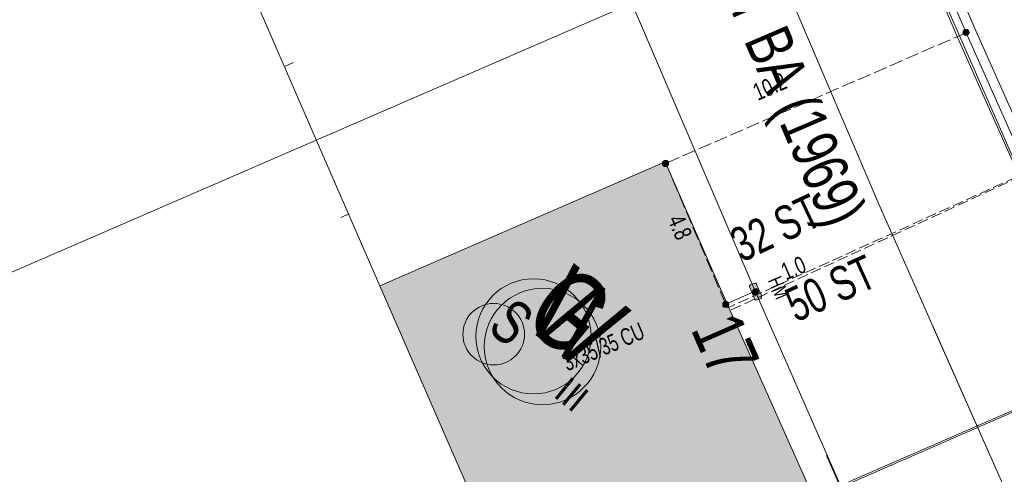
# Model space of a CAD drawing. Header units: metres. Extents: x -740 to 758, y -633 to 854.
# Tile 898 of 1056: x 300 to 331, y 184 to 199. Entities that reach past the tile are written whole.
import ezdxf

# ---------------------------------------------------------------- set-up
doc = ezdxf.new("R2010")
doc.units = ezdxf.units.M
doc.header["$MEASUREMENT"] = 0
doc.linetypes.add('333_125', pattern=[0.4576, 0.3328, -0.1248])
doc.linetypes.add('416_125', pattern=[0.5408, 0.416, -0.1248])
for name, color, linetype in [('Gas.LOVION', 7, 'Continuous'), ('Grundkarte.LOVION', 7, 'Continuous'), ('Grundkarte_Text.LOVION', 7, 'Continuous'), ('Strom.LOVION', 7, 'Continuous'), ('StromBemass.LOVION', 7, 'Continuous'), ('Wasser.LOVION', 7, 'Continuous')]:
    doc.layers.add(name, color=color, linetype=linetype)
doc.styles.add('ERSTELLTER_STIL_1', font='arial.ttf')

msp = doc.modelspace()

# ---------------------------------------------------------------- hatches: boundary and pattern name
at = {"layer": 'Gas.LOVION', "linetype": 'Continuous', "lineweight": 13}
msp.add_hatch(color=7, dxfattribs=at).paths.add_polyline_path([(322.561, 189.268), (322.242, 189.961), (321.918, 189.796), (322.221, 189.116)])
at = {"layer": 'Grundkarte.LOVION', "linetype": 'Continuous', "lineweight": 18}
msp.add_hatch(color=9, dxfattribs=at).paths.add_polyline_path([(311.584, 190.293), (316.156, 179.805), (325.089, 183.663), (322.25, 190.035), (320.459, 194.146)])
at = {"layer": 'Strom.LOVION', "linetype": 'Continuous', "lineweight": 13}
for points in [[(322.551, 189.223), (322.131, 190.186), (321.919, 190.092), (322.352, 189.144)], [(323.087, 190.236), (323.239, 189.896), (323.225, 189.88), (323.258, 189.853), (323.316, 189.859), (323.43, 189.9), (323.457, 189.932), (323.451, 189.99), (323.3, 190.33), (323.313, 190.346), (323.281, 190.373), (323.222, 190.367), (323.108, 190.326), (323.081, 190.294)]]:
    msp.add_hatch(color=7, dxfattribs=at).paths.add_polyline_path(points)
at = {"layer": 'StromBemass.LOVION', "linetype": 'Continuous', "lineweight": 13}
for points in [[(329.888, 198.115), (329.895, 198.125), (329.901, 198.135), (329.906, 198.147), (329.909, 198.158), (329.91, 198.17), (329.91, 198.183), (329.909, 198.195), (329.906, 198.206), (329.901, 198.218), (329.895, 198.228), (329.888, 198.238), (329.88, 198.247), (329.87, 198.255), (329.86, 198.261), (329.849, 198.266), (329.837, 198.27), (329.825, 198.272), (329.813, 198.273), (329.801, 198.272), (329.789, 198.27), (329.778, 198.266), (329.767, 198.261), (329.757, 198.254), (329.747, 198.247), (329.739, 198.238), (329.732, 198.228), (329.726, 198.217), (329.722, 198.206), (329.719, 198.194), (329.717, 198.182), (329.717, 198.17), (329.719, 198.158), (329.722, 198.146), (329.726, 198.135), (329.732, 198.124), (329.739, 198.114), (329.748, 198.105), (329.757, 198.098), (329.767, 198.091), (329.778, 198.086), (329.79, 198.082), (329.802, 198.08), (329.814, 198.079), (329.826, 198.08), (329.838, 198.083), (329.85, 198.086), (329.861, 198.092), (329.871, 198.098), (329.88, 198.106)], [(320.539, 194.036), (320.546, 194.045), (320.552, 194.056), (320.556, 194.067), (320.559, 194.079), (320.561, 194.091), (320.56, 194.102), (320.559, 194.114), (320.556, 194.126), (320.551, 194.137), (320.546, 194.147), (320.539, 194.157), (320.53, 194.166), (320.521, 194.173), (320.511, 194.18), (320.5, 194.185), (320.489, 194.188), (320.477, 194.191), (320.465, 194.191), (320.453, 194.191), (320.442, 194.188), (320.43, 194.185), (320.419, 194.179), (320.409, 194.173), (320.4, 194.165), (320.392, 194.157), (320.385, 194.147), (320.379, 194.136), (320.375, 194.125), (320.372, 194.114), (320.37, 194.102), (320.37, 194.09), (320.372, 194.078), (320.375, 194.066), (320.379, 194.055), (320.385, 194.045), (320.392, 194.035), (320.401, 194.027), (320.41, 194.019), (320.42, 194.013), (320.431, 194.008), (320.442, 194.004), (320.454, 194.002), (320.466, 194.001), (320.478, 194.002), (320.489, 194.004), (320.501, 194.008), (320.512, 194.013), (320.522, 194.019), (320.531, 194.027)], [(320.543, 194.042), (320.55, 194.051), (320.556, 194.062), (320.56, 194.073), (320.563, 194.085), (320.565, 194.096), (320.565, 194.108), (320.563, 194.12), (320.56, 194.132), (320.556, 194.143), (320.55, 194.153), (320.543, 194.163), (320.535, 194.171), (320.526, 194.179), (320.516, 194.185), (320.505, 194.19), (320.494, 194.194), (320.482, 194.196), (320.47, 194.197), (320.458, 194.196), (320.446, 194.194), (320.435, 194.19), (320.424, 194.185), (320.414, 194.178), (320.405, 194.171), (320.397, 194.162), (320.39, 194.152), (320.384, 194.142), (320.38, 194.131), (320.377, 194.119), (320.376, 194.108), (320.376, 194.096), (320.377, 194.084), (320.38, 194.072), (320.385, 194.061), (320.39, 194.051), (320.397, 194.041), (320.406, 194.033), (320.415, 194.025), (320.425, 194.019), (320.436, 194.014), (320.447, 194.01), (320.459, 194.008), (320.471, 194.007), (320.482, 194.008), (320.494, 194.01), (320.505, 194.014), (320.516, 194.019), (320.526, 194.026), (320.535, 194.033)], [(323.339, 190.051), (323.346, 190.06), (323.352, 190.071), (323.356, 190.081), (323.359, 190.093), (323.36, 190.104), (323.36, 190.116), (323.359, 190.127), (323.356, 190.138), (323.351, 190.149), (323.346, 190.159), (323.339, 190.169), (323.331, 190.177), (323.322, 190.184), (323.312, 190.19), (323.302, 190.195), (323.291, 190.199), (323.279, 190.201), (323.268, 190.202), (323.256, 190.201), (323.245, 190.199), (323.234, 190.195), (323.223, 190.19), (323.214, 190.184), (323.205, 190.177), (323.197, 190.168), (323.19, 190.159), (323.184, 190.149), (323.18, 190.138), (323.177, 190.126), (323.176, 190.115), (323.176, 190.103), (323.177, 190.092), (323.18, 190.081), (323.185, 190.07), (323.19, 190.06), (323.197, 190.051), (323.205, 190.042), (323.214, 190.035), (323.224, 190.029), (323.234, 190.024), (323.245, 190.02), (323.257, 190.018), (323.268, 190.017), (323.28, 190.018), (323.291, 190.02), (323.302, 190.024), (323.313, 190.029), (323.322, 190.035), (323.331, 190.043)], [(322.414, 189.649), (322.421, 189.658), (322.427, 189.668), (322.431, 189.679), (322.434, 189.691), (322.435, 189.703), (322.435, 189.714), (322.434, 189.726), (322.431, 189.738), (322.426, 189.748), (322.421, 189.759), (322.414, 189.768), (322.406, 189.777), (322.396, 189.784), (322.386, 189.791), (322.376, 189.796), (322.365, 189.799), (322.353, 189.801), (322.341, 189.802), (322.329, 189.801), (322.318, 189.799), (322.307, 189.795), (322.296, 189.79), (322.286, 189.784), (322.277, 189.776), (322.269, 189.768), (322.262, 189.758), (322.256, 189.748), (322.252, 189.737), (322.249, 189.725), (322.248, 189.714), (322.248, 189.702), (322.249, 189.69), (322.252, 189.679), (322.257, 189.668), (322.262, 189.658), (322.269, 189.648), (322.277, 189.639), (322.286, 189.632), (322.296, 189.626), (322.307, 189.621), (322.318, 189.617), (322.33, 189.615), (322.342, 189.614), (322.354, 189.615), (322.365, 189.617), (322.376, 189.621), (322.387, 189.626), (322.397, 189.632), (322.406, 189.64)], [(322.416, 189.652), (322.423, 189.661), (322.428, 189.672), (322.433, 189.683), (322.436, 189.694), (322.437, 189.706), (322.437, 189.718), (322.435, 189.729), (322.432, 189.741), (322.428, 189.752), (322.422, 189.762), (322.415, 189.772), (322.407, 189.781), (322.398, 189.788), (322.388, 189.794), (322.377, 189.799), (322.366, 189.803), (322.354, 189.805), (322.342, 189.806), (322.331, 189.805), (322.319, 189.803), (322.308, 189.799), (322.297, 189.794), (322.287, 189.788), (322.278, 189.78), (322.27, 189.771), (322.263, 189.762), (322.257, 189.751), (322.253, 189.74), (322.25, 189.729), (322.249, 189.717), (322.249, 189.705), (322.25, 189.694), (322.253, 189.682), (322.257, 189.671), (322.263, 189.661), (322.27, 189.651), (322.278, 189.642), (322.288, 189.635), (322.298, 189.629), (322.308, 189.624), (322.32, 189.62), (322.331, 189.618), (322.343, 189.617), (322.355, 189.618), (322.367, 189.62), (322.378, 189.624), (322.388, 189.629), (322.398, 189.635), (322.408, 189.643)]]:
    msp.add_hatch(color=7, dxfattribs=at).paths.add_polyline_path(points)
at = {"layer": 'Wasser.LOVION', "linetype": 'Continuous', "lineweight": 13}
msp.add_hatch(color=7, dxfattribs=at).paths.add_polyline_path([(322.644, 189.173), (322.325, 189.866), (321.985, 189.714), (322.304, 189.021)])

# ---------------------------------------------------------------- linework, layer by layer
at = {"layer": 'Gas.LOVION', "color": 1, "linetype": 'Continuous', "lineweight": 18}
for points in [[(332.398, 180.86), (327.104, 192.83), (319.513, 210.62), (307.683, 236.847), (293.119, 237.831), (281.226, 238.856), (259.182, 240.927), (255.099, 241.725), (248.236, 244.054), (248.084, 244.098), (229.447, 250.315), (217.42, 256.188), (203.346, 263.797), (183.783, 273.441)], [(428.918, -16.688), (423.232, -12.796), (422.319, -12.073), (420.334, -10.818), (417.39, -4.279), (409.637, 12.889), (396.287, 43.785), (387.308, 45.537), (387.124, 45.608), (386.241, 46.926), (376.008, 61.959), (373.16, 66.454), (372.737, 67.152), (375.494, 84.593), (368.346, 100.268), (368.027, 100.961), (364.679, 108.451), (361.81, 114.821), (356.978, 125.55), (353.595, 133.85), (344.452, 153.911), (336.136, 172.457), (328.782, 189.028)]]:
    msp.add_lwpolyline(points, dxfattribs=at)
at = {"layer": 'Gas.LOVION', "color": 5, "linetype": '333_125', "lineweight": 18}
msp.add_lwpolyline([(335.966, 195.751), (322.41, 189.608)], dxfattribs=at)
at = {"layer": 'Gas.LOVION', "color": 5, "linetype": 'Continuous', "lineweight": 18}
msp.add_circle((316.363, 188.718), 1.791, dxfattribs=at)
at = {"layer": 'Grundkarte.LOVION', "color": 8, "linetype": 'Continuous', "lineweight": 18}
for points in [[(317.18, 162.378), (294.832, 152.745), (288.291, 167.652), (316.156, 179.805), (325.089, 183.663), (334.16, 187.624), (335.459, 184.618), (334.16, 187.624), (332.261, 191.931), (331.335, 194.145), (327.607, 202.648), (320, 219.992), (315.845, 229.546), (315.035, 231.181), (310.777, 240.873)], [(335.459, 184.618), (334.16, 187.624), (332.261, 191.931), (331.335, 194.145), (327.607, 202.648), (320, 219.992), (315.845, 229.546), (315.035, 231.181), (310.777, 240.873)], [(307.656, 199.337), (309.604, 194.829), (311.584, 190.293)], [(308.895, 197.242), (308.64, 197.128)], [(331.873, 192.788), (332.219, 191.965), (334.118, 187.658), (325.047, 183.698), (324.028, 183.243)], [(310.371, 192.421), (310.626, 192.534)], [(324.028, 183.243), (325.047, 183.698), (334.118, 187.658), (335.827, 183.776), (336.753, 181.561), (340.676, 172.576), (340.618, 172.57), (301.206, 155.476)]]:
    msp.add_lwpolyline(points, dxfattribs=at)
at = {"layer": 'Grundkarte.LOVION', "color": 253, "linetype": 'Continuous', "lineweight": 18}
msp.add_lwpolyline([(299.827, 141.263), (294.832, 152.745), (288.291, 167.652), (281.733, 182.734), (277.929, 191.407), (271.994, 204.954), (257.818, 237.498), (264.158, 236.433), (270.704, 235.684), (277.078, 235.184), (283.484, 234.658), (292.442, 234.026), (310.203, 232.837), (312.593, 232.273), (314.443, 231.183), (315.845, 229.546), (320, 219.992), (327.607, 202.648), (331.335, 194.145), (332.261, 191.931), (334.16, 187.624), (335.459, 184.618)], dxfattribs=at)
at = {"layer": 'Grundkarte.LOVION', "color": 8, "linetype": 'Continuous', "lineweight": 18}
for points in [[(277.929, 191.407), (295.736, 209.403), (302.029, 212.147), (310.93, 216.032), (320, 219.992), (327.607, 202.648), (281.733, 182.734)], [(288.291, 167.652), (281.733, 182.734), (327.607, 202.648), (331.335, 194.145), (332.261, 191.931), (334.16, 187.624), (325.089, 183.663), (316.156, 179.805)], [(311.584, 190.293), (320.459, 194.146), (322.25, 190.035), (325.089, 183.663), (316.156, 179.805)]]:
    msp.add_lwpolyline(points, close=True, dxfattribs=at)
at = {"layer": 'Strom.LOVION', "color": 1, "linetype": 'Continuous', "lineweight": 18}
for points in [[(335.501, 184.637), (329.535, 198.048), (325.567, 207.34), (314.717, 231.712), (314.509, 232.179), (313.862, 233.653), (311.095, 240.638)], [(311.577, 240.242), (313.989, 234.168), (314.652, 232.681), (314.901, 232.099), (325.841, 207.411), (329.819, 198.165), (335.726, 184.91)], [(335.937, 185.167), (330.087, 198.294), (326.109, 207.541), (315.358, 231.804)]]:
    msp.add_lwpolyline(points, dxfattribs=at)
at = {"layer": 'Strom.LOVION', "color": 150, "linetype": 'Continuous', "lineweight": 18}
for points in [[(329.083, 176.827), (328.644, 177.833), (323.261, 190.12), (317.478, 203.623), (313.568, 212.329), (310.049, 220.201)], [(357.77, 120.78), (356.13, 124.551), (348.659, 134.756), (345.692, 138.811), (343.828, 143.062), (342.172, 146.846), (338.366, 155.547), (334.471, 164.403), (330.555, 173.463), (328.618, 177.855), (325.48, 185.011)]]:
    msp.add_lwpolyline(points, dxfattribs=at)
at = {"layer": 'Strom.LOVION', "color": 7, "linetype": 'Continuous', "lineweight": 13}
msp.add_lwpolyline([(323.087, 190.236), (323.081, 190.294), (323.108, 190.326), (323.222, 190.367), (323.281, 190.373), (323.313, 190.346), (323.3, 190.33), (323.451, 189.99), (323.457, 189.932), (323.43, 189.9), (323.316, 189.859), (323.258, 189.853), (323.225, 189.88), (323.239, 189.896)], close=True, dxfattribs=at)
at = {"layer": 'Strom.LOVION', "color": 5, "linetype": 'Continuous', "lineweight": 18}
msp.add_lwpolyline([(323.261, 190.12), (322.34, 189.719)], dxfattribs=at)
at = {"layer": 'Strom.LOVION', "color": 1, "linetype": 'Continuous', "lineweight": 18}
msp.add_circle((315.126, 188.785), 0.958, dxfattribs=at)
at = {"layer": 'StromBemass.LOVION', "color": 7, "linetype": '416_125', "lineweight": 13}
msp.add_lwpolyline([(329.819, 198.165), (320.477, 194.104), (322.34, 189.719), (323.261, 190.12)], dxfattribs=at)
at = {"layer": 'StromBemass.LOVION', "color": 7, "linetype": 'Continuous', "lineweight": 13}
for centre, radius in [((329.814, 198.176), 0.0968), ((320.465, 194.096), 0.0952), ((320.47, 194.102), 0.0947), ((323.268, 190.11), 0.0922), ((322.343, 189.711), 0.0944), ((322.341, 189.708), 0.094)]:
    msp.add_circle(centre, radius, dxfattribs=at)
at = {"layer": 'Wasser.LOVION', "color": 150, "linetype": '333_125', "lineweight": 18}
msp.add_lwpolyline([(335.273, 195.432), (322.477, 189.526)], dxfattribs=at)
at = {"layer": 'Wasser.LOVION', "color": 94, "linetype": 'Continuous', "lineweight": 18}
msp.add_circle((316.642, 188.402), 1.811, dxfattribs=at)

# ---------------------------------------------------------------- texts
at = {"layer": 'Gas.LOVION', "color": 1, "linetype": 'Continuous', "lineweight": 18, "insert": (319.236, 205.374), "char_height": 1.42277, "attachment_point": 7, "rotation": 293.2453, "style": 'ERSTELLTER_STIL_1'}
msp.add_mtext('{\\A1;\\W0.72073x;400 HD6 ST BA (1969)}', dxfattribs=at)
at = {"layer": 'Gas.LOVION', "color": 5, "linetype": 'Continuous', "lineweight": 18, "attachment_point": 7, "style": 'ERSTELLTER_STIL_1'}
for s, insert, char_height, rotation in [('{\\A1;\\W0.71557x;50 ST}', (324.531, 189.129), 1.06709, 24.2412), ('{\\A1;\\W0.71562x;G}', (315.939, 189.132), 2.4898, 320.5848)]:
    msp.add_mtext(s, dxfattribs=dict(at, insert=insert, char_height=char_height, rotation=rotation))
at = {"layer": 'Grundkarte_Text.LOVION', "color": 8, "linetype": 'Continuous', "lineweight": 18, "insert": (321.242, 188.941), "char_height": 1.60081, "attachment_point": 7, "rotation": 293.636, "style": 'ERSTELLTER_STIL_1'}
msp.add_mtext('{\\A1;\\W0.71560x;17}', dxfattribs=at)
at = {"layer": 'Grundkarte_Text.LOVION', "color": 7, "linetype": 'Continuous', "lineweight": 13, "insert": (316.952, 186.864), "char_height": 0.83077, "attachment_point": 7, "rotation": 320.5817, "style": 'ERSTELLTER_STIL_1'}
msp.add_mtext('{\\A1;\\W0.89447x;III}', dxfattribs=at)
at = {"layer": 'Strom.LOVION', "color": 7, "linetype": 'Continuous', "lineweight": 13, "insert": (323.644, 190.462), "char_height": 0.44461, "attachment_point": 7, "rotation": 293.245, "style": 'ERSTELLTER_STIL_1'}
msp.add_mtext('{\\A1;\\W0.71560x;HM}', dxfattribs=at)
at = {"layer": 'Strom.LOVION', "color": 1, "linetype": 'Continuous', "lineweight": 18, "insert": (314.879, 188.907), "char_height": 1.37441, "attachment_point": 7, "rotation": 320.5841, "style": 'ERSTELLTER_STIL_1'}
msp.add_mtext('{\\A1;\\W0.71557x;S}', dxfattribs=at)
at = {"layer": 'Strom.LOVION', "color": 5, "linetype": 'Continuous', "lineweight": 18, "insert": (317.417, 187.618), "char_height": 0.53353, "attachment_point": 7, "rotation": 23.2374, "style": 'ERSTELLTER_STIL_1'}
msp.add_mtext('{\\A1;\\W0.67984x;3x35/35 CU }', dxfattribs=at)
at = {"layer": 'StromBemass.LOVION', "color": 7, "linetype": 'Continuous', "lineweight": 13, "attachment_point": 7, "style": 'ERSTELLTER_STIL_1'}
for s, insert, char_height, rotation in [('{\\A1;\\W0.71560x;10.2}', (323.341, 196.038), 0.53353, 23.2374), ('{\\A1;\\W0.71557x;4.8}', (320.521, 192.348), 0.53355, 293.245), ('{\\A1;\\W0.71562x;1.0}', (324.216, 190.448), 0.53353, 23.2374)]:
    msp.add_mtext(s, dxfattribs=dict(at, insert=insert, char_height=char_height, rotation=rotation))
at = {"layer": 'Wasser.LOVION', "color": 150, "linetype": 'Continuous', "lineweight": 18, "insert": (322.839, 190.993), "char_height": 1.06709, "attachment_point": 7, "rotation": 25.2413, "style": 'ERSTELLTER_STIL_1'}
msp.add_mtext('{\\A1;\\W0.71557x;32 ST}', dxfattribs=at)
at = {"layer": 'Wasser.LOVION', "color": 94, "linetype": 'Continuous', "lineweight": 18, "insert": (316.028, 189.086), "char_height": 2.48984, "attachment_point": 7, "rotation": 320.584, "style": 'ERSTELLTER_STIL_1'}
msp.add_mtext('{\\A1;\\W0.71562x;W}', dxfattribs=at)

doc.saveas('drawing.dxf')
